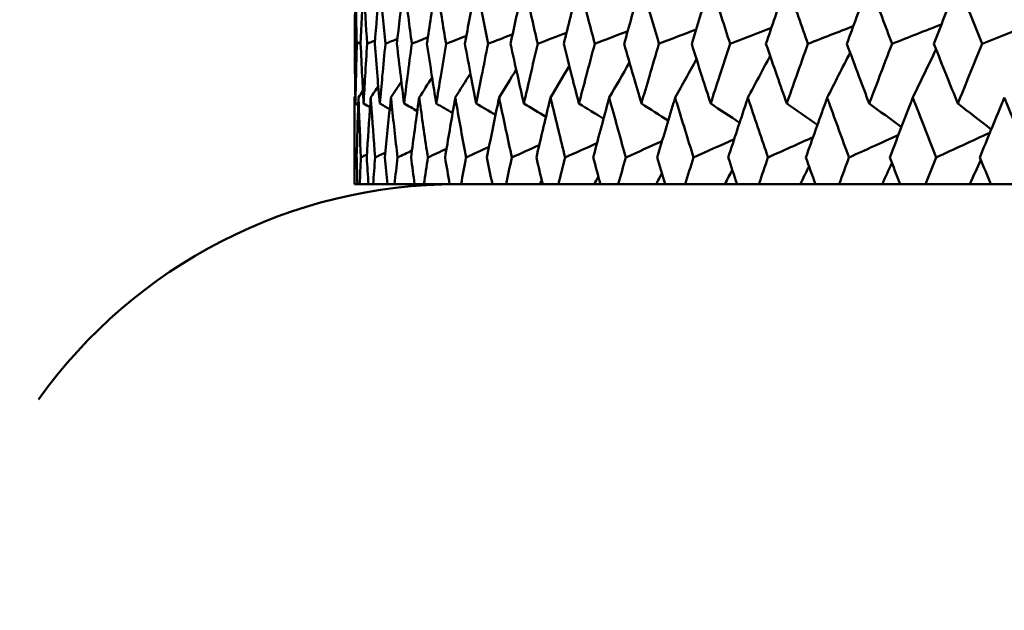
# Model space of a CAD drawing. Header units: millimetres. Extents: x 113 to 2969, y 62 to 2427.
# Tile 295 of 318: x 2026 to 2035, y 282 to 288. Entities that reach past the tile are written whole.
import ezdxf

# ---------------------------------------------------------------- set-up
doc = ezdxf.new("R2010")
doc.units = ezdxf.units.MM
doc.header["$LTSCALE"] = 12
doc.layers.add('Widoczne (ISO)', color=7, linetype='Continuous', lineweight=50)

msp = doc.modelspace()

# ---------------------------------------------------------------- linework, layer by layer
at = {"layer": 'Widoczne (ISO)'}
for p, q in [((2028.8943, 286.3264), (2028.8943, 287.1667)), ((2028.8943, 286.3264), (2028.8951, 286.3264)), ((2028.9233, 286.3264), (2028.8951, 286.3264)), ((2028.9233, 286.3264), (2028.9459, 286.3264)), ((2029.0302, 286.3264), (2028.9459, 286.3264)), ((2029.0302, 286.3264), (2029.0754, 286.3264)), ((2029.2156, 286.3264), (2029.0754, 286.3264)), ((2029.2156, 286.3264), (2029.2832, 286.3264)), ((2029.4786, 286.3264), (2029.2832, 286.3264)), ((2029.4786, 286.3264), (2029.5683, 286.3264)), ((2029.8182, 286.3264), (2029.5683, 286.3264)), ((2029.8182, 286.3264), (2029.9297, 286.3264)), ((2030.2332, 286.3264), (2029.9297, 286.3264)), ((2030.2332, 286.3264), (2030.3659, 286.3264)), ((2030.6921, 286.3264), (2030.3659, 286.3264)), ((2030.7217, 286.3264), (2030.6921, 286.3264)), ((2030.7217, 286.3264), (2030.8753, 286.3264)), ((2031.2226, 286.3264), (2030.8753, 286.3264)), ((2031.282, 286.3264), (2031.2226, 286.3264)), ((2031.282, 286.3264), (2031.4558, 286.3264)), ((2031.8228, 286.3264), (2031.4558, 286.3264)), ((2031.9118, 286.3264), (2031.8228, 286.3264)), ((2031.9118, 286.3264), (2032.1051, 286.3264)), ((2032.4905, 286.3264), (2032.1051, 286.3264)), ((2032.6086, 286.3264), (2032.4905, 286.3264)), ((2032.6086, 286.3264), (2032.8206, 286.3264)), ((2033.2228, 286.3264), (2032.8206, 286.3264)), ((2033.3697, 286.3264), (2033.2228, 286.3264)), ((2033.3697, 286.3264), (2033.5996, 286.3264)), ((2034.017, 286.3264), (2033.5996, 286.3264)), ((2034.1921, 286.3264), (2034.017, 286.3264)), ((2034.1921, 286.3264), (2034.439, 286.3264)), ((2034.87, 286.3264), (2034.439, 286.3264)), ((2035.0725, 286.3264), (2034.87, 286.3264)), ((2035.0725, 286.3264), (2035.3354, 286.3264))]:
    msp.add_line(p, q, dxfattribs=at)
msp.add_circle((2048.8943, 326.3264), 50, dxfattribs=at)
msp.add_arc((2029.8943, 281.3264), 5, 90, 144.45605, dxfattribs=at)
for points, knots in [([(2028.9042, 288.2777), (2028.9037, 288.2535), (2028.9033, 288.2293), (2028.9001, 288.0335), (2028.8979, 287.8619), (2028.8965, 287.6903)], [0.0806421, 0.0806421, 0.0806421, 0.0806421, 0.08897282, 0.08897282, 0.14811965, 0.14811965, 0.14811965, 0.14811965]), ([(2028.9174, 287.6903), (2028.9127, 287.8618), (2028.9088, 288.0333), (2028.9051, 288.2291), (2028.9046, 288.2534), (2028.9042, 288.2777)], [0.02983351, 0.02983351, 0.02983351, 0.02983351, 0.0889495, 0.0889495, 0.09731113, 0.09731113, 0.09731113, 0.09731113]), ([(2028.9831, 288.2777), (2028.9818, 288.2535), (2028.9805, 288.2293), (2028.9703, 288.0335), (2028.9621, 287.8619), (2028.9546, 287.6903)], [0.0806421, 0.0806421, 0.0806421, 0.0806421, 0.08897282, 0.08897282, 0.14811965, 0.14811965, 0.14811965, 0.14811965]), ([(2029.0171, 287.6903), (2029.0063, 287.8618), (2028.9963, 288.0333), (2028.9857, 288.2291), (2028.9844, 288.2534), (2028.9831, 288.2777)], [0.02983351, 0.02983351, 0.02983351, 0.02983351, 0.0889495, 0.0889495, 0.09731113, 0.09731113, 0.09731113, 0.09731113]), ([(2029.1405, 288.2777), (2029.1384, 288.2535), (2029.1363, 288.2293), (2029.1192, 288.0335), (2029.1049, 287.8619), (2029.0913, 287.6903)], [0.0806421, 0.0806421, 0.0806421, 0.0806421, 0.08897282, 0.08897282, 0.14811965, 0.14811965, 0.14811965, 0.14811965]), ([(2029.1952, 287.6903), (2029.1785, 287.8618), (2029.1624, 288.0333), (2029.1448, 288.2291), (2029.1427, 288.2534), (2029.1405, 288.2777)], [0.02983351, 0.02983351, 0.02983351, 0.02983351, 0.0889495, 0.0889495, 0.09731113, 0.09731113, 0.09731113, 0.09731113]), ([(2029.376, 288.2777), (2029.373, 288.2535), (2029.37, 288.2293), (2029.3461, 288.0335), (2029.3258, 287.8619), (2029.3062, 287.6903)], [0.0806421, 0.0806421, 0.0806421, 0.0806421, 0.08897282, 0.08897282, 0.14811965, 0.14811965, 0.14811965, 0.14811965]), ([(2029.4511, 287.6903), (2029.4284, 287.8618), (2029.4063, 288.0333), (2029.382, 288.2291), (2029.379, 288.2534), (2029.376, 288.2777)], [0.02983351, 0.02983351, 0.02983351, 0.02983351, 0.0889495, 0.0889495, 0.09731113, 0.09731113, 0.09731113, 0.09731113]), ([(2029.6884, 288.2777), (2029.6846, 288.2535), (2029.6808, 288.2293), (2029.6502, 288.0335), (2029.624, 287.8619), (2029.5984, 287.6903)], [0.0806421, 0.0806421, 0.0806421, 0.0806421, 0.08897282, 0.08897282, 0.14811965, 0.14811965, 0.14811965, 0.14811965]), ([(2029.7837, 287.6903), (2029.7551, 287.8618), (2029.7272, 288.0333), (2029.6961, 288.2291), (2029.6923, 288.2534), (2029.6884, 288.2777)], [0.02983351, 0.02983351, 0.02983351, 0.02983351, 0.0889495, 0.0889495, 0.09731113, 0.09731113, 0.09731113, 0.09731113]), ([(2030.0767, 288.2777), (2030.0721, 288.2535), (2030.0674, 288.2293), (2030.0302, 288.0335), (2029.9981, 287.8619), (2029.9668, 287.6903)], [0.0806421, 0.0806421, 0.0806421, 0.0806421, 0.08897282, 0.08897282, 0.14811965, 0.14811965, 0.14811965, 0.14811965]), ([(2030.1918, 287.6903), (2030.1574, 287.8618), (2030.1237, 288.0333), (2030.086, 288.2291), (2030.0813, 288.2534), (2030.0767, 288.2777)], [0.02983351, 0.02983351, 0.02983351, 0.02983351, 0.0889495, 0.0889495, 0.09731113, 0.09731113, 0.09731113, 0.09731113]), ([(2030.5392, 288.2777), (2030.5338, 288.2535), (2030.5284, 288.2293), (2030.4846, 288.0335), (2030.4469, 287.8619), (2030.4098, 287.6903)], [0.0806421, 0.0806421, 0.0806421, 0.0806421, 0.08897282, 0.08897282, 0.14811965, 0.14811965, 0.14811965, 0.14811965]), ([(2030.6736, 287.6903), (2030.6336, 287.8618), (2030.5943, 288.0333), (2030.5501, 288.2291), (2030.5447, 288.2534), (2030.5392, 288.2777)], [0.02983351, 0.02983351, 0.02983351, 0.02983351, 0.0889495, 0.0889495, 0.09731113, 0.09731113, 0.09731113, 0.09731113]), ([(2031.0742, 288.2777), (2031.068, 288.2535), (2031.0618, 288.2293), (2031.0117, 288.0335), (2030.9685, 287.8619), (2030.9259, 287.6903)], [0.0806421, 0.0806421, 0.0806421, 0.0806421, 0.08897282, 0.08897282, 0.14811965, 0.14811965, 0.14811965, 0.14811965]), ([(2031.2274, 287.6903), (2031.1819, 287.8618), (2031.1371, 288.0333), (2031.0866, 288.2291), (2031.0804, 288.2534), (2031.0742, 288.2777)], [0.02983351, 0.02983351, 0.02983351, 0.02983351, 0.0889495, 0.0889495, 0.09731113, 0.09731113, 0.09731113, 0.09731113]), ([(2031.6795, 288.2777), (2031.6725, 288.2535), (2031.6656, 288.2293), (2031.6094, 288.0335), (2031.5608, 287.8619), (2031.5128, 287.6903)], [0.0806421, 0.0806421, 0.0806421, 0.0806421, 0.08897282, 0.08897282, 0.14811965, 0.14811965, 0.14811965, 0.14811965]), ([(2031.8509, 287.6903), (2031.8001, 287.8618), (2031.75, 288.0333), (2031.6934, 288.2291), (2031.6865, 288.2534), (2031.6795, 288.2777)], [0.02983351, 0.02983351, 0.02983351, 0.02983351, 0.0889495, 0.0889495, 0.09731113, 0.09731113, 0.09731113, 0.09731113]), ([(2032.3527, 288.2777), (2032.345, 288.2535), (2032.3373, 288.2293), (2032.2753, 288.0335), (2032.2215, 287.8619), (2032.1683, 287.6903)], [0.0806421, 0.0806421, 0.0806421, 0.0806421, 0.08897282, 0.08897282, 0.14811965, 0.14811965, 0.14811965, 0.14811965]), ([(2032.5417, 287.6903), (2032.4858, 287.8618), (2032.4305, 288.0333), (2032.3681, 288.2291), (2032.3604, 288.2534), (2032.3527, 288.2777)], [0.02983351, 0.02983351, 0.02983351, 0.02983351, 0.0889495, 0.0889495, 0.09731113, 0.09731113, 0.09731113, 0.09731113]), ([(2033.0912, 288.2777), (2033.0828, 288.2535), (2033.0745, 288.2293), (2033.0068, 288.0335), (2032.948, 287.8619), (2032.8898, 287.6903)], [0.0806421, 0.0806421, 0.0806421, 0.0806421, 0.08897282, 0.08897282, 0.14811965, 0.14811965, 0.14811965, 0.14811965]), ([(2033.2969, 287.6903), (2033.2362, 287.8618), (2033.1761, 288.0333), (2033.108, 288.2291), (2033.0996, 288.2534), (2033.0912, 288.2777)], [0.02983351, 0.02983351, 0.02983351, 0.02983351, 0.0889495, 0.0889495, 0.09731113, 0.09731113, 0.09731113, 0.09731113]), ([(2033.8921, 288.2777), (2033.883, 288.2535), (2033.874, 288.2293), (2033.801, 288.0335), (2033.7375, 287.8619), (2033.6745, 287.6903)], [0.0806421, 0.0806421, 0.0806421, 0.0806421, 0.08897282, 0.08897282, 0.14811965, 0.14811965, 0.14811965, 0.14811965]), ([(2034.1138, 287.6903), (2034.0484, 287.8618), (2033.9836, 288.0333), (2033.9102, 288.2291), (2033.9012, 288.2534), (2033.8921, 288.2777)], [0.02983351, 0.02983351, 0.02983351, 0.02983351, 0.0889495, 0.0889495, 0.09731113, 0.09731113, 0.09731113, 0.09731113]), ([(2034.7522, 288.2777), (2034.7425, 288.2535), (2034.7329, 288.2293), (2034.6547, 288.0335), (2034.5868, 287.8619), (2034.5193, 287.6903)], [0.0806421, 0.0806421, 0.0806421, 0.0806421, 0.08897282, 0.08897282, 0.14811965, 0.14811965, 0.14811965, 0.14811965]), ([(2034.989, 287.6903), (2034.9192, 287.8618), (2034.85, 288.0333), (2034.7716, 288.2291), (2034.7619, 288.2534), (2034.7522, 288.2777)], [0.02983351, 0.02983351, 0.02983351, 0.02983351, 0.0889495, 0.0889495, 0.09731113, 0.09731113, 0.09731113, 0.09731113]), ([(2028.8965, 287.6903), (2028.8974, 287.5854), (2028.8985, 287.4806), (2028.9012, 287.2868), (2028.9026, 287.1979), (2028.9042, 287.109)], [0.02528165, 0.02528165, 0.02528165, 0.02528165, 0.06150593, 0.06150593, 0.09223152, 0.09223152, 0.09223152, 0.09223152]), ([(2028.9042, 287.109), (2028.9058, 287.1979), (2028.9076, 287.2868), (2028.9119, 287.4805), (2028.9145, 287.5854), (2028.9174, 287.6903)], [0.03078053, 0.03078053, 0.03078053, 0.03078053, 0.06149921, 0.06149921, 0.09773041, 0.09773041, 0.09773041, 0.09773041]), ([(2028.9546, 287.6903), (2028.9592, 287.5854), (2028.9641, 287.4806), (2028.9737, 287.2868), (2028.9783, 287.1979), (2028.9831, 287.109)], [0.02528165, 0.02528165, 0.02528165, 0.02528165, 0.06150593, 0.06150593, 0.09223152, 0.09223152, 0.09223152, 0.09223152]), ([(2028.9831, 287.109), (2028.9879, 287.1979), (2028.9928, 287.2868), (2029.0041, 287.4805), (2029.0104, 287.5854), (2029.0171, 287.6903)], [0.03078053, 0.03078053, 0.03078053, 0.03078053, 0.06149921, 0.06149921, 0.09773041, 0.09773041, 0.09773041, 0.09773041]), ([(2029.0913, 287.6903), (2029.0997, 287.5854), (2029.1083, 287.4806), (2029.1248, 287.2868), (2029.1326, 287.1979), (2029.1405, 287.109)], [0.02528165, 0.02528165, 0.02528165, 0.02528165, 0.06150593, 0.06150593, 0.09223152, 0.09223152, 0.09223152, 0.09223152]), ([(2029.1405, 287.109), (2029.1485, 287.1979), (2029.1566, 287.2868), (2029.1748, 287.4805), (2029.1849, 287.5854), (2029.1952, 287.6903)], [0.03078053, 0.03078053, 0.03078053, 0.03078053, 0.06149921, 0.06149921, 0.09773041, 0.09773041, 0.09773041, 0.09773041]), ([(2029.3062, 287.6903), (2029.3183, 287.5854), (2029.3307, 287.4806), (2029.354, 287.2868), (2029.3649, 287.1979), (2029.376, 287.109)], [0.02528165, 0.02528165, 0.02528165, 0.02528165, 0.06150593, 0.06150593, 0.09223152, 0.09223152, 0.09223152, 0.09223152]), ([(2029.376, 287.109), (2029.3871, 287.1979), (2029.3983, 287.2868), (2029.4233, 287.4805), (2029.4371, 287.5854), (2029.4511, 287.6903)], [0.03078053, 0.03078053, 0.03078053, 0.03078053, 0.06149921, 0.06149921, 0.09773041, 0.09773041, 0.09773041, 0.09773041]), ([(2029.5984, 287.6903), (2029.6142, 287.5854), (2029.6302, 287.4806), (2029.6603, 287.2868), (2029.6743, 287.1979), (2029.6884, 287.109)], [0.02528165, 0.02528165, 0.02528165, 0.02528165, 0.06150593, 0.06150593, 0.09223152, 0.09223152, 0.09223152, 0.09223152]), ([(2029.6884, 287.109), (2029.7026, 287.1979), (2029.717, 287.2868), (2029.7487, 287.4805), (2029.7661, 287.5854), (2029.7837, 287.6903)], [0.03078053, 0.03078053, 0.03078053, 0.03078053, 0.06149921, 0.06149921, 0.09773041, 0.09773041, 0.09773041, 0.09773041]), ([(2029.9668, 287.6903), (2029.9861, 287.5854), (2030.0057, 287.4806), (2030.0424, 287.2868), (2030.0595, 287.1979), (2030.0767, 287.109)], [0.02528165, 0.02528165, 0.02528165, 0.02528165, 0.06150593, 0.06150593, 0.09223152, 0.09223152, 0.09223152, 0.09223152]), ([(2030.0767, 287.109), (2030.0939, 287.1979), (2030.1113, 287.2868), (2030.1496, 287.4805), (2030.1706, 287.5854), (2030.1918, 287.6903)], [0.03078053, 0.03078053, 0.03078053, 0.03078053, 0.06149921, 0.06149921, 0.09773041, 0.09773041, 0.09773041, 0.09773041]), ([(2030.4098, 287.6903), (2030.4327, 287.5854), (2030.4558, 287.4806), (2030.499, 287.2868), (2030.519, 287.1979), (2030.5392, 287.109)], [0.02528165, 0.02528165, 0.02528165, 0.02528165, 0.06150593, 0.06150593, 0.09223152, 0.09223152, 0.09223152, 0.09223152]), ([(2030.5392, 287.109), (2030.5594, 287.1979), (2030.5798, 287.2868), (2030.6245, 287.4805), (2030.649, 287.5854), (2030.6736, 287.6903)], [0.03078053, 0.03078053, 0.03078053, 0.03078053, 0.06149921, 0.06149921, 0.09773041, 0.09773041, 0.09773041, 0.09773041]), ([(2030.9259, 287.6903), (2030.9521, 287.5854), (2030.9787, 287.4806), (2031.0282, 287.2868), (2031.0511, 287.1979), (2031.0742, 287.109)], [0.02528165, 0.02528165, 0.02528165, 0.02528165, 0.06150593, 0.06150593, 0.09223152, 0.09223152, 0.09223152, 0.09223152]), ([(2031.0742, 287.109), (2031.0973, 287.1979), (2031.1205, 287.2868), (2031.1715, 287.4805), (2031.1993, 287.5854), (2031.2274, 287.6903)], [0.03078053, 0.03078053, 0.03078053, 0.03078053, 0.06149921, 0.06149921, 0.09773041, 0.09773041, 0.09773041, 0.09773041]), ([(2031.5128, 287.6903), (2031.5424, 287.5854), (2031.5723, 287.4806), (2031.6279, 287.2868), (2031.6536, 287.1979), (2031.6795, 287.109)], [0.02528165, 0.02528165, 0.02528165, 0.02528165, 0.06150593, 0.06150593, 0.09223152, 0.09223152, 0.09223152, 0.09223152]), ([(2031.6795, 287.109), (2031.7053, 287.1979), (2031.7314, 287.2868), (2031.7885, 287.4805), (2031.8196, 287.5854), (2031.8509, 287.6903)], [0.03078053, 0.03078053, 0.03078053, 0.03078053, 0.06149921, 0.06149921, 0.09773041, 0.09773041, 0.09773041, 0.09773041]), ([(2032.1683, 287.6903), (2032.2011, 287.5854), (2032.2342, 287.4806), (2032.2957, 287.2868), (2032.3241, 287.1979), (2032.3527, 287.109)], [0.02528165, 0.02528165, 0.02528165, 0.02528165, 0.06150593, 0.06150593, 0.09223152, 0.09223152, 0.09223152, 0.09223152]), ([(2032.3527, 287.109), (2032.3813, 287.1979), (2032.41, 287.2868), (2032.4729, 287.4805), (2032.5072, 287.5854), (2032.5417, 287.6903)], [0.03078053, 0.03078053, 0.03078053, 0.03078053, 0.06149921, 0.06149921, 0.09773041, 0.09773041, 0.09773041, 0.09773041]), ([(2032.8898, 287.6903), (2032.9257, 287.5854), (2032.9619, 287.4806), (2033.0291, 287.2868), (2033.0601, 287.1979), (2033.0912, 287.109)], [0.02528165, 0.02528165, 0.02528165, 0.02528165, 0.06150593, 0.06150593, 0.09223152, 0.09223152, 0.09223152, 0.09223152]), ([(2033.0912, 287.109), (2033.1224, 287.1979), (2033.1537, 287.2868), (2033.2222, 287.4805), (2033.2595, 287.5854), (2033.2969, 287.6903)], [0.03078053, 0.03078053, 0.03078053, 0.03078053, 0.06149921, 0.06149921, 0.09773041, 0.09773041, 0.09773041, 0.09773041]), ([(2033.6745, 287.6903), (2033.7134, 287.5854), (2033.7524, 287.4806), (2033.825, 287.2868), (2033.8585, 287.1979), (2033.8921, 287.109)], [0.02528165, 0.02528165, 0.02528165, 0.02528165, 0.06150593, 0.06150593, 0.09223152, 0.09223152, 0.09223152, 0.09223152]), ([(2033.8921, 287.109), (2033.9257, 287.1979), (2033.9594, 287.2868), (2034.0333, 287.4805), (2034.0734, 287.5854), (2034.1138, 287.6903)], [0.03078053, 0.03078053, 0.03078053, 0.03078053, 0.06149921, 0.06149921, 0.09773041, 0.09773041, 0.09773041, 0.09773041]), ([(2034.5193, 287.6903), (2034.5609, 287.5854), (2034.6027, 287.4806), (2034.6804, 287.2868), (2034.7162, 287.1979), (2034.7522, 287.109)], [0.02528165, 0.02528165, 0.02528165, 0.02528165, 0.06150593, 0.06150593, 0.09223152, 0.09223152, 0.09223152, 0.09223152]), ([(2034.7522, 287.109), (2034.7881, 287.1979), (2034.8242, 287.2868), (2034.9031, 287.4805), (2034.9459, 287.5854), (2034.989, 287.6903)], [0.03078053, 0.03078053, 0.03078053, 0.03078053, 0.06149921, 0.06149921, 0.09773041, 0.09773041, 0.09773041, 0.09773041]), ([(2028.897, 286.5856), (2028.8954, 286.7629), (2028.8945, 286.9403), (2028.8943, 287.134), (2028.8943, 287.1503), (2028.8943, 287.1667)], [0.0297954, 0.0297954, 0.0297954, 0.0297954, 0.09092493, 0.09092493, 0.09655955, 0.09655955, 0.09655955, 0.09655955]), ([(2028.9338, 287.1667), (2028.9332, 287.1504), (2028.9326, 287.1342), (2028.9259, 286.9405), (2028.9205, 286.7631), (2028.9158, 286.5856)], [0.0853813, 0.0853813, 0.0853813, 0.0853813, 0.09097809, 0.09097809, 0.15214536, 0.15214536, 0.15214536, 0.15214536]), ([(2028.9571, 286.5856), (2028.9492, 286.7629), (2028.942, 286.9403), (2028.9349, 287.134), (2028.9344, 287.1503), (2028.9338, 287.1667)], [0.0297954, 0.0297954, 0.0297954, 0.0297954, 0.09092493, 0.09092493, 0.09655955, 0.09655955, 0.09655955, 0.09655955]), ([(2029.052, 287.1667), (2029.0509, 287.1504), (2029.0497, 287.1342), (2029.0361, 286.9405), (2029.0244, 286.7631), (2029.0135, 286.5856)], [0.0853813, 0.0853813, 0.0853813, 0.0853813, 0.09097809, 0.09097809, 0.15214536, 0.15214536, 0.15214536, 0.15214536]), ([(2029.0959, 286.5856), (2029.0817, 286.7629), (2029.0682, 286.9403), (2029.0543, 287.134), (2029.0532, 287.1503), (2029.052, 287.1667)], [0.0297954, 0.0297954, 0.0297954, 0.0297954, 0.09092493, 0.09092493, 0.09655955, 0.09655955, 0.09655955, 0.09655955]), ([(2029.2486, 287.1667), (2029.2468, 287.1504), (2029.2451, 287.1342), (2029.2247, 286.9405), (2029.2068, 286.7631), (2029.1896, 286.5856)], [0.0853813, 0.0853813, 0.0853813, 0.0853813, 0.09097809, 0.09097809, 0.15214536, 0.15214536, 0.15214536, 0.15214536]), ([(2029.3128, 286.5856), (2029.2924, 286.7629), (2029.2727, 286.9403), (2029.252, 287.134), (2029.2503, 287.1503), (2029.2486, 287.1667)], [0.0297954, 0.0297954, 0.0297954, 0.0297954, 0.09092493, 0.09092493, 0.09655955, 0.09655955, 0.09655955, 0.09655955]), ([(2029.5226, 287.1667), (2029.5204, 287.1504), (2029.5181, 287.1342), (2029.491, 286.9405), (2029.4669, 286.7631), (2029.4435, 286.5856)], [0.0853813, 0.0853813, 0.0853813, 0.0853813, 0.09097809, 0.09097809, 0.15214536, 0.15214536, 0.15214536, 0.15214536]), ([(2029.607, 286.5856), (2029.5805, 286.7629), (2029.5547, 286.9403), (2029.5273, 287.134), (2029.5249, 287.1503), (2029.5226, 287.1667)], [0.0297954, 0.0297954, 0.0297954, 0.0297954, 0.09092493, 0.09092493, 0.09655955, 0.09655955, 0.09655955, 0.09655955]), ([(2029.8732, 287.1667), (2029.8703, 287.1504), (2029.8675, 287.1342), (2029.8338, 286.9405), (2029.8036, 286.7631), (2029.7741, 286.5856)], [0.0853813, 0.0853813, 0.0853813, 0.0853813, 0.09097809, 0.09097809, 0.15214536, 0.15214536, 0.15214536, 0.15214536]), ([(2029.9774, 286.5856), (2029.9448, 286.7629), (2029.9129, 286.9403), (2029.8789, 287.134), (2029.876, 287.1503), (2029.8732, 287.1667)], [0.0297954, 0.0297954, 0.0297954, 0.0297954, 0.09092493, 0.09092493, 0.09655955, 0.09655955, 0.09655955, 0.09655955]), ([(2030.2988, 287.1667), (2030.2954, 287.1504), (2030.292, 287.1342), (2030.2518, 286.9405), (2030.2157, 286.7631), (2030.1802, 286.5856)], [0.0853813, 0.0853813, 0.0853813, 0.0853813, 0.09097809, 0.09097809, 0.15214536, 0.15214536, 0.15214536, 0.15214536]), ([(2030.4223, 286.5856), (2030.3839, 286.7629), (2030.3461, 286.9403), (2030.3056, 287.134), (2030.3022, 287.1503), (2030.2988, 287.1667)], [0.0297954, 0.0297954, 0.0297954, 0.0297954, 0.09092493, 0.09092493, 0.09655955, 0.09655955, 0.09655955, 0.09655955]), ([(2030.7978, 287.1667), (2030.7939, 287.1504), (2030.79, 287.1342), (2030.7434, 286.9405), (2030.7015, 286.7631), (2030.6602, 286.5856)], [0.0853813, 0.0853813, 0.0853813, 0.0853813, 0.09097809, 0.09097809, 0.15214536, 0.15214536, 0.15214536, 0.15214536]), ([(2030.9402, 286.5856), (2030.896, 286.7629), (2030.8525, 286.9403), (2030.8057, 287.134), (2030.8017, 287.1503), (2030.7978, 287.1667)], [0.0297954, 0.0297954, 0.0297954, 0.0297954, 0.09092493, 0.09092493, 0.09655955, 0.09655955, 0.09655955, 0.09655955]), ([(2031.3682, 287.1667), (2031.3637, 287.1504), (2031.3593, 287.1342), (2031.3067, 286.9405), (2031.2591, 286.7631), (2031.2121, 286.5856)], [0.0853813, 0.0853813, 0.0853813, 0.0853813, 0.09097809, 0.09097809, 0.15214536, 0.15214536, 0.15214536, 0.15214536]), ([(2031.529, 286.5856), (2031.4792, 286.7629), (2031.43, 286.9403), (2031.3771, 287.134), (2031.3726, 287.1503), (2031.3682, 287.1667)], [0.0297954, 0.0297954, 0.0297954, 0.0297954, 0.09092493, 0.09092493, 0.09655955, 0.09655955, 0.09655955, 0.09655955]), ([(2032.0078, 287.1667), (2032.0028, 287.1504), (2031.9979, 287.1342), (2031.9393, 286.9405), (2031.8863, 286.7631), (2031.8338, 286.5856)], [0.0853813, 0.0853813, 0.0853813, 0.0853813, 0.09097809, 0.09097809, 0.15214536, 0.15214536, 0.15214536, 0.15214536]), ([(2032.1862, 286.5856), (2032.1311, 286.7629), (2032.0765, 286.9403), (2032.0177, 287.134), (2032.0127, 287.1503), (2032.0078, 287.1667)], [0.0297954, 0.0297954, 0.0297954, 0.0297954, 0.09092493, 0.09092493, 0.09655955, 0.09655955, 0.09655955, 0.09655955]), ([(2032.714, 287.1667), (2032.7086, 287.1504), (2032.7032, 287.1342), (2032.6389, 286.9405), (2032.5806, 286.7631), (2032.5229, 286.5856)], [0.0853813, 0.0853813, 0.0853813, 0.0853813, 0.09097809, 0.09097809, 0.15214536, 0.15214536, 0.15214536, 0.15214536]), ([(2032.9094, 286.5856), (2032.8491, 286.7629), (2032.7894, 286.9403), (2032.7248, 287.134), (2032.7194, 287.1503), (2032.714, 287.1667)], [0.0297954, 0.0297954, 0.0297954, 0.0297954, 0.09092493, 0.09092493, 0.09655955, 0.09655955, 0.09655955, 0.09655955]), ([(2033.484, 287.1667), (2033.4782, 287.1504), (2033.4723, 287.1342), (2033.4026, 286.9405), (2033.3393, 286.7631), (2033.2765, 286.5856)], [0.0853813, 0.0853813, 0.0853813, 0.0853813, 0.09097809, 0.09097809, 0.15214536, 0.15214536, 0.15214536, 0.15214536]), ([(2033.6957, 286.5856), (2033.6305, 286.7629), (2033.5658, 286.9403), (2033.4958, 287.134), (2033.4899, 287.1503), (2033.484, 287.1667)], [0.0297954, 0.0297954, 0.0297954, 0.0297954, 0.09092493, 0.09092493, 0.09655955, 0.09655955, 0.09655955, 0.09655955]), ([(2034.3149, 287.1667), (2034.3086, 287.1504), (2034.3024, 287.1342), (2034.2275, 286.9405), (2034.1594, 286.7631), (2034.0918, 286.5856)], [0.0853813, 0.0853813, 0.0853813, 0.0853813, 0.09097809, 0.09097809, 0.15214536, 0.15214536, 0.15214536, 0.15214536]), ([(2034.542, 286.5856), (2034.4721, 286.7629), (2034.4027, 286.9403), (2034.3276, 287.134), (2034.3213, 287.1503), (2034.3149, 287.1667)], [0.0297954, 0.0297954, 0.0297954, 0.0297954, 0.09092493, 0.09092493, 0.09655955, 0.09655955, 0.09655955, 0.09655955]), ([(2035.2034, 287.1667), (2035.1967, 287.1504), (2035.19, 287.1342), (2035.1102, 286.9405), (2035.0376, 286.7631), (2034.9655, 286.5856)], [0.0853813, 0.0853813, 0.0853813, 0.0853813, 0.09097809, 0.09097809, 0.15214536, 0.15214536, 0.15214536, 0.15214536]), ([(2035.4449, 286.5856), (2035.3706, 286.7629), (2035.2969, 286.9403), (2035.2169, 287.134), (2035.2101, 287.1503), (2035.2034, 287.1667)], [0.0297954, 0.0297954, 0.0297954, 0.0297954, 0.09092493, 0.09092493, 0.09655955, 0.09655955, 0.09655955, 0.09655955]), ([(2028.8951, 286.3264), (2028.8956, 286.4122), (2028.8962, 286.4981), (2028.897, 286.5846), (2028.897, 286.5851), (2028.897, 286.5856)], [0, 0, 0, 0, 0.02969567, 0.02969567, 0.02988021, 0.02988021, 0.02988021, 0.02988021]), ([(2028.9158, 286.5856), (2028.9158, 286.5851), (2028.9159, 286.5846), (2028.9182, 286.4981), (2028.9206, 286.4122), (2028.9233, 286.3264)], [0.02951568, 0.02951568, 0.02951568, 0.02951568, 0.02969929, 0.02969929, 0.05939589, 0.05939589, 0.05939589, 0.05939589]), ([(2028.9459, 286.3264), (2028.9494, 286.4122), (2028.9532, 286.4981), (2028.9571, 286.5846), (2028.9571, 286.5851), (2028.9571, 286.5856)], [0, 0, 0, 0, 0.02969567, 0.02969567, 0.02988021, 0.02988021, 0.02988021, 0.02988021]), ([(2029.0135, 286.5856), (2029.0135, 286.5851), (2029.0135, 286.5846), (2029.0189, 286.4981), (2029.0245, 286.4122), (2029.0302, 286.3264)], [0.02951568, 0.02951568, 0.02951568, 0.02951568, 0.02969929, 0.02969929, 0.05939589, 0.05939589, 0.05939589, 0.05939589]), ([(2029.0754, 286.3264), (2029.082, 286.4122), (2029.0888, 286.4981), (2029.0958, 286.5846), (2029.0959, 286.5851), (2029.0959, 286.5856)], [0, 0, 0, 0, 0.02969567, 0.02969567, 0.02988021, 0.02988021, 0.02988021, 0.02988021]), ([(2029.1896, 286.5856), (2029.1897, 286.5851), (2029.1897, 286.5846), (2029.1982, 286.4981), (2029.2068, 286.4122), (2029.2156, 286.3264)], [0.02951568, 0.02951568, 0.02951568, 0.02951568, 0.02969929, 0.02969929, 0.05939589, 0.05939589, 0.05939589, 0.05939589]), ([(2029.2832, 286.3264), (2029.2928, 286.4122), (2029.3026, 286.4981), (2029.3127, 286.5846), (2029.3128, 286.5851), (2029.3128, 286.5856)], [0, 0, 0, 0, 0.02969567, 0.02969567, 0.02988021, 0.02988021, 0.02988021, 0.02988021]), ([(2029.4435, 286.5856), (2029.4436, 286.5851), (2029.4436, 286.5846), (2029.4551, 286.4981), (2029.4668, 286.4122), (2029.4786, 286.3264)], [0.02951568, 0.02951568, 0.02951568, 0.02951568, 0.02969929, 0.02969929, 0.05939589, 0.05939589, 0.05939589, 0.05939589]), ([(2029.5683, 286.3264), (2029.5809, 286.4122), (2029.5938, 286.4981), (2029.6069, 286.5846), (2029.607, 286.5851), (2029.607, 286.5856)], [0, 0, 0, 0, 0.02969567, 0.02969567, 0.02988021, 0.02988021, 0.02988021, 0.02988021]), ([(2029.7741, 286.5856), (2029.7742, 286.5851), (2029.7743, 286.5846), (2029.7888, 286.4981), (2029.8034, 286.4122), (2029.8182, 286.3264)], [0.02951568, 0.02951568, 0.02951568, 0.02951568, 0.02969929, 0.02969929, 0.05939589, 0.05939589, 0.05939589, 0.05939589]), ([(2029.9297, 286.3264), (2029.9453, 286.4122), (2029.9611, 286.4981), (2029.9772, 286.5846), (2029.9773, 286.5851), (2029.9774, 286.5856)], [0, 0, 0, 0, 0.02969567, 0.02969567, 0.02988021, 0.02988021, 0.02988021, 0.02988021]), ([(2030.1802, 286.5856), (2030.1803, 286.5851), (2030.1805, 286.5846), (2030.1979, 286.4981), (2030.2154, 286.4122), (2030.2332, 286.3264)], [0.02951568, 0.02951568, 0.02951568, 0.02951568, 0.02969929, 0.02969929, 0.05939589, 0.05939589, 0.05939589, 0.05939589]), ([(2030.3659, 286.3264), (2030.3844, 286.4122), (2030.4031, 286.4981), (2030.4221, 286.5846), (2030.4222, 286.5851), (2030.4223, 286.5856)], [0, 0, 0, 0, 0.02969567, 0.02969567, 0.02988021, 0.02988021, 0.02988021, 0.02988021]), ([(2030.6602, 286.5856), (2030.6603, 286.5851), (2030.6604, 286.5846), (2030.6808, 286.4981), (2030.7012, 286.4122), (2030.7217, 286.3264)], [0.02951568, 0.02951568, 0.02951568, 0.02951568, 0.02969929, 0.02969929, 0.05939589, 0.05939589, 0.05939589, 0.05939589]), ([(2030.8753, 286.3264), (2030.8966, 286.4122), (2030.9182, 286.4981), (2030.94, 286.5846), (2030.9401, 286.5851), (2030.9402, 286.5856)], [0, 0, 0, 0, 0.02969567, 0.02969567, 0.02988021, 0.02988021, 0.02988021, 0.02988021]), ([(2031.2121, 286.5856), (2031.2123, 286.5851), (2031.2124, 286.5846), (2031.2355, 286.4981), (2031.2587, 286.4122), (2031.282, 286.3264)], [0.02951568, 0.02951568, 0.02951568, 0.02951568, 0.02969929, 0.02969929, 0.05939589, 0.05939589, 0.05939589, 0.05939589]), ([(2031.4558, 286.3264), (2031.4799, 286.4122), (2031.5041, 286.4981), (2031.5287, 286.5846), (2031.5288, 286.5851), (2031.529, 286.5856)], [0, 0, 0, 0, 0.02969567, 0.02969567, 0.02988021, 0.02988021, 0.02988021, 0.02988021]), ([(2031.8338, 286.5856), (2031.834, 286.5851), (2031.8341, 286.5846), (2031.86, 286.4981), (2031.8858, 286.4122), (2031.9118, 286.3264)], [0.02951568, 0.02951568, 0.02951568, 0.02951568, 0.02969929, 0.02969929, 0.05939589, 0.05939589, 0.05939589, 0.05939589]), ([(2032.1051, 286.3264), (2032.1318, 286.4122), (2032.1587, 286.4981), (2032.1859, 286.5846), (2032.1861, 286.5851), (2032.1862, 286.5856)], [0, 0, 0, 0, 0.02969567, 0.02969567, 0.02988021, 0.02988021, 0.02988021, 0.02988021]), ([(2032.5229, 286.5856), (2032.523, 286.5851), (2032.5232, 286.5846), (2032.5516, 286.4981), (2032.5801, 286.4122), (2032.6086, 286.3264)], [0.02951568, 0.02951568, 0.02951568, 0.02951568, 0.02969929, 0.02969929, 0.05939589, 0.05939589, 0.05939589, 0.05939589]), ([(2032.8206, 286.3264), (2032.8499, 286.4122), (2032.8793, 286.4981), (2032.9091, 286.5846), (2032.9093, 286.5851), (2032.9094, 286.5856)], [0, 0, 0, 0, 0.02969567, 0.02969567, 0.02988021, 0.02988021, 0.02988021, 0.02988021]), ([(2033.2765, 286.5856), (2033.2767, 286.5851), (2033.2769, 286.5846), (2033.3078, 286.4981), (2033.3387, 286.4122), (2033.3697, 286.3264)], [0.02951568, 0.02951568, 0.02951568, 0.02951568, 0.02969929, 0.02969929, 0.05939589, 0.05939589, 0.05939589, 0.05939589]), ([(2033.5996, 286.3264), (2033.6313, 286.4122), (2033.6632, 286.4981), (2033.6953, 286.5846), (2033.6955, 286.5851), (2033.6957, 286.5856)], [0, 0, 0, 0, 0.02969567, 0.02969567, 0.02988021, 0.02988021, 0.02988021, 0.02988021]), ([(2034.0918, 286.5856), (2034.092, 286.5851), (2034.0922, 286.5846), (2034.1255, 286.4981), (2034.1587, 286.4122), (2034.1921, 286.3264)], [0.02951568, 0.02951568, 0.02951568, 0.02951568, 0.02969929, 0.02969929, 0.05939589, 0.05939589, 0.05939589, 0.05939589]), ([(2034.439, 286.3264), (2034.473, 286.4122), (2034.5071, 286.4981), (2034.5416, 286.5846), (2034.5418, 286.5851), (2034.542, 286.5856)], [0, 0, 0, 0, 0.02969567, 0.02969567, 0.02988021, 0.02988021, 0.02988021, 0.02988021]), ([(2034.9655, 286.5856), (2034.9657, 286.5851), (2034.9659, 286.5846), (2035.0015, 286.4981), (2035.0369, 286.4122), (2035.0725, 286.3264)], [0.02951568, 0.02951568, 0.02951568, 0.02951568, 0.02969929, 0.02969929, 0.05939589, 0.05939589, 0.05939589, 0.05939589])]:
    msp.add_open_spline(points, degree=3, knots=knots, dxfattribs=at)
for points in [[(2032.2114, 287.8287), (2032.0912, 287.7826), (2031.9711, 287.7364), (2031.8509, 287.6903)], [(2032.9424, 287.8447), (2032.8088, 287.7932), (2032.6752, 287.7418), (2032.5417, 287.6903)], [(2033.7374, 287.8613), (2033.5906, 287.8043), (2033.4438, 287.7473), (2033.2969, 287.6903)], [(2034.5935, 287.8786), (2034.4336, 287.8159), (2034.2737, 287.7531), (2034.1138, 287.6903)], [(2035.5074, 287.897), (2035.3346, 287.8281), (2035.1618, 287.7592), (2034.989, 287.6903)], [(2029.3117, 287.738), (2029.2729, 287.7221), (2029.234, 287.7062), (2029.1952, 287.6903)], [(2029.6078, 287.7531), (2029.5556, 287.7322), (2029.5033, 287.7112), (2029.4511, 287.6903)], [(2029.9811, 287.7681), (2029.9153, 287.7422), (2029.8495, 287.7162), (2029.7837, 287.6903)], [(2030.4299, 287.783), (2030.3506, 287.7521), (2030.2712, 287.7212), (2030.1918, 287.6903)], [(2030.9527, 287.798), (2030.8597, 287.7621), (2030.7667, 287.7262), (2030.6736, 287.6903)], [(2031.5473, 287.8132), (2031.4407, 287.7723), (2031.334, 287.7313), (2031.2274, 287.6903)], [(2028.9553, 287.7067), (2028.9426, 287.7012), (2028.93, 287.6958), (2028.9174, 287.6903)], [(2029.0939, 287.7226), (2029.0683, 287.7118), (2029.0427, 287.701), (2029.0171, 287.6903)], [(2034.3149, 287.1667), (2034.3899, 287.3235), (2034.4651, 287.4801), (2034.5407, 287.6365)], [(2032.0078, 287.1667), (2032.0768, 287.2914), (2032.146, 287.4159), (2032.2154, 287.5403)], [(2032.714, 287.1667), (2032.7858, 287.3022), (2032.8579, 287.4375), (2032.9302, 287.5726)], [(2033.484, 287.1667), (2033.5579, 287.3128), (2033.632, 287.4588), (2033.7063, 287.6045)], [(2030.2988, 287.1667), (2030.3541, 287.2575), (2030.4096, 287.3482), (2030.4652, 287.4388)], [(2030.7978, 287.1667), (2030.8585, 287.2691), (2030.9194, 287.3715), (2030.9805, 287.4737)], [(2031.3682, 287.1667), (2031.4335, 287.2804), (2031.499, 287.394), (2031.5647, 287.5074)], [(2029.5226, 287.1667), (2029.5645, 287.2325), (2029.6063, 287.2983), (2029.6483, 287.3641)], [(2029.8732, 287.1667), (2029.9222, 287.2453), (2029.9713, 287.3239), (2030.0205, 287.4024)], [(2029.052, 287.1667), (2029.0765, 287.2043), (2029.101, 287.2419), (2029.1255, 287.2796)], [(2029.2486, 287.1667), (2029.2822, 287.2189), (2029.3159, 287.2711), (2029.3496, 287.3233)], [(2028.8943, 287.1667), (2028.8972, 287.1711), (2028.9001, 287.1754), (2028.9029, 287.1798)], [(2028.9338, 287.1667), (2028.948, 287.1885), (2028.9623, 287.2102), (2028.9766, 287.232)], [(2028.9042, 287.109), (2028.9132, 287.104), (2028.9222, 287.0991), (2028.9312, 287.0941)], [(2028.9831, 287.109), (2029.0039, 287.0975), (2029.0247, 287.086), (2029.0456, 287.0746)], [(2029.1405, 287.109), (2029.1727, 287.0912), (2029.2048, 287.0733), (2029.2369, 287.0555)], [(2029.376, 287.109), (2029.4188, 287.0849), (2029.4617, 287.0609), (2029.5045, 287.0368)], [(2029.6884, 287.109), (2029.7414, 287.0787), (2029.7944, 287.0485), (2029.8474, 287.0183)], [(2030.0767, 287.109), (2030.1392, 287.0726), (2030.2017, 287.0362), (2030.2642, 286.9998)], [(2030.5392, 287.109), (2030.6106, 287.0664), (2030.6819, 287.0238), (2030.7533, 286.9812)], [(2031.0742, 287.109), (2031.1537, 287.0601), (2031.2332, 287.0112), (2031.3128, 286.9623)], [(2031.6795, 287.109), (2031.7664, 287.0536), (2031.8533, 286.9983), (2031.9403, 286.9431)], [(2032.3527, 287.109), (2032.4462, 287.047), (2032.5398, 286.9851), (2032.6334, 286.9232)], [(2033.0912, 287.109), (2033.1905, 287.0401), (2033.2898, 286.9713), (2033.3892, 286.9025)], [(2033.8921, 287.109), (2033.9963, 287.0329), (2034.1005, 286.9568), (2034.2047, 286.8809)], [(2034.7522, 287.109), (2034.8603, 287.0252), (2034.9684, 286.9415), (2035.0765, 286.8579)], [(2033.3465, 286.7829), (2033.2008, 286.7172), (2033.0551, 286.6514), (2032.9094, 286.5856)], [(2034.1752, 286.8039), (2034.0154, 286.7312), (2033.8556, 286.6584), (2033.6957, 286.5856)], [(2035.0635, 286.8262), (2034.8897, 286.746), (2034.7159, 286.6658), (2034.542, 286.5856)], [(2030.2008, 286.6881), (2030.1263, 286.6539), (2030.0518, 286.6198), (2029.9774, 286.5856)], [(2030.6884, 286.7063), (2030.5997, 286.6661), (2030.511, 286.6258), (2030.4223, 286.5856)], [(2031.249, 286.7247), (2031.1461, 286.6783), (2031.0432, 286.632), (2030.9402, 286.5856)], [(2031.8806, 286.7435), (2031.7634, 286.6909), (2031.6462, 286.6383), (2031.529, 286.5856)], [(2032.5807, 286.7628), (2032.4492, 286.7038), (2032.3177, 286.6447), (2032.1862, 286.5856)], [(2028.9161, 286.5955), (2028.9097, 286.5922), (2028.9034, 286.5889), (2028.897, 286.5856)], [(2029.0153, 286.6147), (2028.9959, 286.605), (2028.9765, 286.5953), (2028.9571, 286.5856)], [(2029.1943, 286.6335), (2029.1615, 286.6175), (2029.1287, 286.6016), (2029.0959, 286.5856)], [(2029.4522, 286.6518), (2029.4058, 286.6298), (2029.3593, 286.6077), (2029.3128, 286.5856)], [(2029.7882, 286.67), (2029.7278, 286.6419), (2029.6674, 286.6137), (2029.607, 286.5856)], [(2033.2228, 286.3264), (2033.251, 286.3839), (2033.2793, 286.4414), (2033.3076, 286.4989)], [(2034.017, 286.3264), (2034.0489, 286.3948), (2034.0807, 286.4631), (2034.1127, 286.5314)], [(2034.87, 286.3264), (2034.9047, 286.4056), (2034.9395, 286.4848), (2034.9744, 286.5639)], [(2031.2226, 286.3264), (2031.2359, 286.3504), (2031.2492, 286.3744), (2031.2625, 286.3985)], [(2031.8228, 286.3264), (2031.8418, 286.3618), (2031.8607, 286.3973), (2031.8797, 286.4327)], [(2032.4905, 286.3264), (2032.5144, 286.373), (2032.5383, 286.4195), (2032.5623, 286.4661)], [(2030.6921, 286.3264), (2030.699, 286.3386), (2030.706, 286.3508), (2030.713, 286.363)]]:
    msp.add_open_spline(points, degree=3, dxfattribs=at)

doc.saveas('drawing.dxf')
